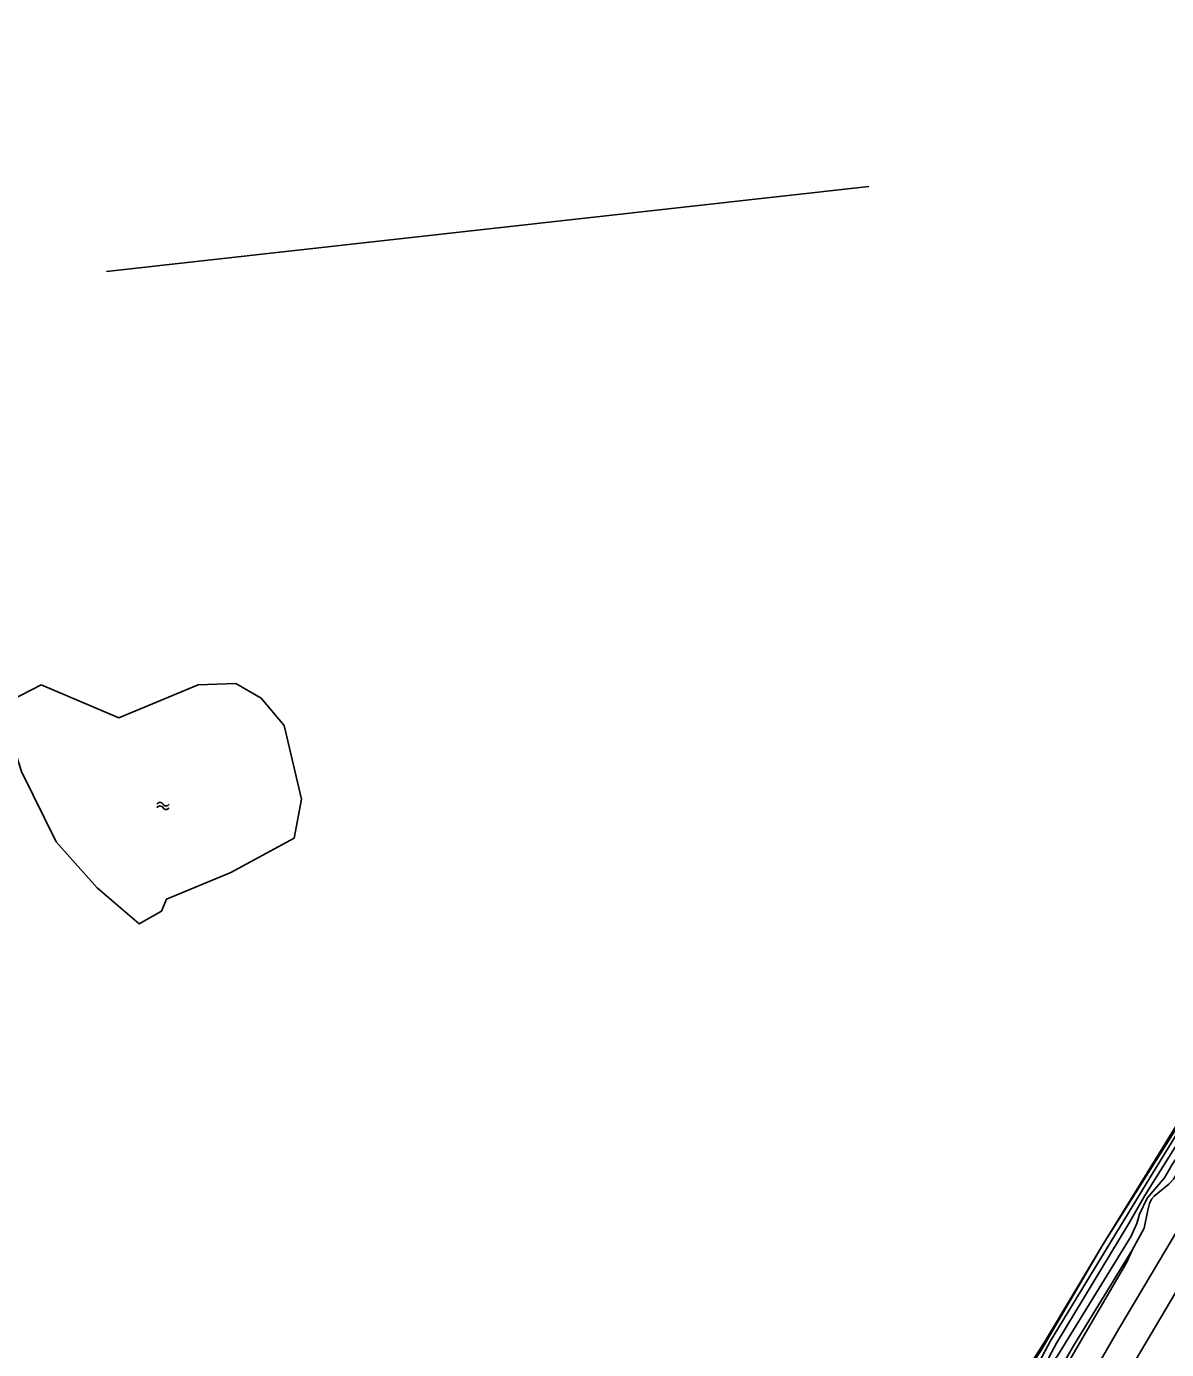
# Model space of a CAD drawing. Extents: x 136000 to 141000, y 400494 to 402006.
# Drawn here: x 137647.9 to 137790.9, y 400690.1 to 400856.2 of the extents above; entities that cross this region are included whole.
import ezdxf

# ---------------------------------------------------------------- set-up
doc = ezdxf.new("R2010")
doc.units = 0
for name, color, linetype in [('gg-afsc-hekwerk', 7, 'Continuous'), ('gg-aspt-spoorlijn', 7, 'Continuous'), ('gg-kntw-bovenkant insteek waterloop', 7, 'Continuous'), ('gg-kntw-midden sloot', 7, 'Continuous'), ('gt-symb-watersymbool', 7, 'Continuous'), ('gx-grn-maaiveld', 7, 'Continuous')]:
    doc.layers.add(name, color=color, linetype=linetype)

# ---------------------------------------------------------------- blocks, each defined once
blk = doc.blocks.new('gt0-WA')
at = {"layer": 'gt-symb-watersymbool'}
for centre, start, end in [((-0.32, 0.02), 28.0725, 151.9275), ((0.43, 0.42), 208.0725, 331.9275), ((-0.32, -0.43), 28.0725, 151.9275), ((0.43, -0.03), 208.0725, 331.9275)]:
    blk.add_arc(centre, 0.425, start, end, dxfattribs=at)

msp = doc.modelspace()

# ---------------------------------------------------------------- linework, layer by layer
at = {"layer": 'gg-afsc-hekwerk'}
msp.add_lwpolyline([(137769.35, 400681.27), (137775.74, 400691.29), (137782.95, 400703.38), (137799.36, 400729.31), (137805.6, 400739.72), (137809.02, 400745.44), (137812.39, 400750.53), (137815.65, 400755.77), (137820.44, 400763.68), (137825.25, 400771.55), (137828.79, 400777.33), (137838.63, 400793.32), (137851.4, 400814.9), (137857.83, 400825.42), (137861.03, 400830.75), (137876.89, 400856.98), (137881.65, 400864.79), (137884.88, 400870.11), (137886.36, 400872.7), (137891.33, 400880.99), (137894.18, 400885.78), (137897.52, 400887.93)], dxfattribs=at)
at = {"layer": 'gg-aspt-spoorlijn'}
for points in [[(137684.39, 400500), (137744.11, 400612.49), (137758.14, 400637.99), (137767.29, 400654.44), (137776.33, 400670.33), (137785.75, 400686.66), (137800.01, 400710.76), (137824.92, 400751.95), (137852.49, 400796.89), (137902.56, 400879.02), (137911.76, 400893.92), (138126.55, 401245.58)], [(137679.97, 400500), (137705.76, 400548.66), (137729.98, 400594.29), (137757.16, 400644.72), (137784.91, 400692.76), (137800.89, 400719.61), (137819.85, 400750.94), (138062.16, 401147.54)]]:
    msp.add_lwpolyline(points, dxfattribs=at)
at = {"layer": 'gg-kntw-bovenkant insteek waterloop'}
msp.add_lwpolyline([(137644.63, 400770.93), (137649.73, 400773.57), (137659.48, 400769.44), (137669.44, 400773.55), (137674.16, 400773.75), (137677.33, 400771.9), (137680.21, 400768.48), (137682.4, 400759.21), (137681.46, 400754.32), (137673.55, 400750), (137665.46, 400746.66), (137664.82, 400745.14), (137662.04, 400743.59), (137656.76, 400748.08), (137651.62, 400753.88), (137647.27, 400762.71), (137644.63, 400770.93)], dxfattribs=at)
at = {"layer": 'gg-kntw-midden sloot'}
msp.add_line((137657.93, 400825.46), (137753.55, 400836.11), dxfattribs=at)
at = {"layer": 'gx-grn-maaiveld'}
for points in [[(137761.05, 400667.31), (137769.35, 400681.27), (137775.13, 400689.98), (137782.95, 400703.38), (137791.89, 400717.9), (137819.73, 400762.65), (137827.31, 400774.61), (137838.63, 400793.32), (137851.4, 400814.9), (137860.72, 400829.8), (137874.34, 400852.97)], [(137786.59, 400702.61), (137779.23, 400690.59), (137777.8, 400688.14), (137777.21, 400687.46), (137776.34, 400686.78), (137775.97, 400686.69), (137775.52, 400686.81), (137775.21, 400687.03), (137774.97, 400687.43), (137774.85, 400687.91), (137774.88, 400688.3), (137775.02, 400688.71), (137776.36, 400691.23), (137788.79, 400711.71), (137800.44, 400730.59), (137803.2, 400734.72), (137803.98, 400735.29), (137804.34, 400735.32), (137804.73, 400735.17), (137805.18, 400734.62), (137805.27, 400734.31), (137805.25, 400734.06), (137803.81, 400731.3)], [(137776.13, 400689.13), (137777.1, 400690.93), (137786.18, 400705.94), (137788.19, 400709.49), (137803.48, 400733.91), (137803.68, 400733.99), (137803.84, 400733.96), (137804.01, 400733.75), (137804.06, 400733.54), (137793.23, 400715.79), (137791.62, 400713.36), (137790.64, 400711.68), (137788.46, 400709.15), (137787.52, 400707.15), (137787.18, 400705.94), (137786.46, 400704.37), (137777.24, 400689.35), (137776.7, 400688.62), (137776.41, 400688.49), (137776.23, 400688.49), (137776.1, 400688.68), (137776.13, 400689.13)], [(137786.59, 400702.61), (137788.11, 400705.36), (137788.55, 400707.65), (137788.78, 400708.46), (137789.03, 400709), (137789.37, 400709.41), (137791.2, 400710.88), (137791.76, 400711.54), (137803.81, 400731.3)], [(137778.37, 400688.15), (137785.94, 400701.1), (137786.59, 400702.61)]]:
    msp.add_lwpolyline(points, dxfattribs=at)

# ---------------------------------------------------------------- block references
at = {"layer": 'gt-symb-watersymbool'}
msp.add_blockref('gt0-WA', (137664.97, 400758.38), dxfattribs=at)

doc.saveas('drawing.dxf')
